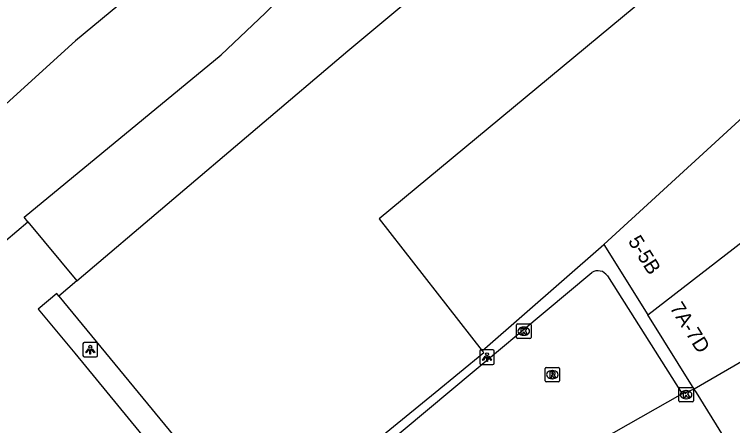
# Model space of a CAD drawing. Extents: x 161087 to 161922, y 382574 to 383873.
# Drawn here: x 161263.45 to 161312.74, y 383247.72 to 383275.94 of the extents above; entities that cross this region are included whole.
import ezdxf

# ---------------------------------------------------------------- set-up
doc = ezdxf.new("R2010")
doc.units = 0
for name, color, linetype in [('IMGEO_Kolk', 7, 'Continuous'), ('IMGEO_Lichtpunt', 7, 'Continuous'), ('IMGEO_Pand', 7, 'Continuous'), ('IMGEO_Pand_nummerreeks', 7, 'Continuous'), ('IMGEO_Rijbaan_lokaal_open', 7, 'Continuous'), ('IMGEO_Rioolput', 7, 'Continuous'), ('IMGEO_Voetpad_open', 7, 'Continuous')]:
    doc.layers.add(name, color=color, linetype=linetype)

msp = doc.modelspace()

# ---------------------------------------------------------------- linework, layer by layer
at = {"layer": 'IMGEO_Kolk'}
for p, q in [((161297.908, 383253.775), (161297.908, 383254.627)), ((161297.983, 383254.701), (161298.835, 383254.701)), ((161298.396, 383254.481), (161298.421, 383254.481)), ((161298.909, 383254.627), (161298.909, 383253.775)), ((161298.419, 383253.921), (161298.394, 383253.921)), ((161298.835, 383253.701), (161297.983, 383253.701)), ((161309.125, 383250.343), (161309.977, 383250.343)), ((161309.05, 383249.417), (161309.05, 383250.269)), ((161309.538, 383250.123), (161309.563, 383250.123)), ((161310.051, 383250.269), (161310.051, 383249.417)), ((161309.977, 383249.343), (161309.125, 383249.343)), ((161309.561, 383249.563), (161309.536, 383249.563))]:
    msp.add_line(p, q, dxfattribs=at)
for points in [[(161297.908, 383253.775), (161297.908, 383254.627)], [(161297.983, 383254.701), (161298.835, 383254.701)], [(161298.229, 383254.401), (161298.352, 383254.401), (161298.352, 383254.25), (161298.482, 383254.401), (161298.646, 383254.401), (161298.5, 383254.25), (161298.653, 383254.001), (161298.501, 383254.001), (161298.416, 383254.165), (161298.352, 383254.098), (161298.352, 383254.001), (161298.229, 383254.001), (161298.229, 383254.401)], [(161298.909, 383254.627), (161298.909, 383253.775)], [(161298.835, 383253.701), (161297.983, 383253.701)], [(161309.125, 383250.343), (161309.977, 383250.343)], [(161309.05, 383249.417), (161309.05, 383250.269)], [(161309.371, 383250.043), (161309.494, 383250.043), (161309.494, 383249.892), (161309.624, 383250.043), (161309.788, 383250.043), (161309.642, 383249.892), (161309.795, 383249.643), (161309.643, 383249.643), (161309.558, 383249.807), (161309.494, 383249.74), (161309.494, 383249.643), (161309.371, 383249.643), (161309.371, 383250.043)], [(161310.051, 383250.269), (161310.051, 383249.417)], [(161309.977, 383249.343), (161309.125, 383249.343)]]:
    msp.add_lwpolyline(points, dxfattribs=at)
for centre, start, end in [((161297.985, 383254.625), 91.552, 178.448), ((161297.985, 383254.625), 91.552, 178.448), ((161298.833, 383254.625), 1.552, 88.448), ((161298.833, 383254.625), 1.552, 88.448), ((161297.985, 383253.777), 181.552, 268.448), ((161297.985, 383253.777), 181.552, 268.448), ((161298.833, 383253.777), 271.552, 358.448), ((161298.833, 383253.777), 271.552, 358.448), ((161309.127, 383250.267), 91.552, 178.448), ((161309.127, 383250.267), 91.552, 178.448), ((161309.975, 383250.267), 1.552, 88.448), ((161309.975, 383250.267), 1.552, 88.448), ((161309.127, 383249.419), 181.552, 268.448), ((161309.127, 383249.419), 181.552, 268.448), ((161309.975, 383249.419), 271.552, 358.448), ((161309.975, 383249.419), 271.552, 358.448)]:
    msp.add_arc(centre, 0.0765, start, end, dxfattribs=at)
for centre, major_axis, ratio, start_param, end_param in [((161298.395, 383254.201), (-0.387, 0.002), 0.722429, 4.712389, 7.853982), ((161298.42, 383254.201), (-0.39, 0.002), 0.717154, 1.570796, 4.712389), ((161309.537, 383249.843), (-0.387, 0.002), 0.722429, 4.712389, 7.853982), ((161309.562, 383249.843), (-0.39, 0.002), 0.717154, 1.570796, 4.712389)]:
    msp.add_ellipse(centre, major_axis=major_axis, ratio=ratio, start_param=start_param, end_param=end_param, dxfattribs=at)
at = {"layer": 'IMGEO_Lichtpunt'}
for p, q in [((161268.161, 383253.334), (161268.161, 383252.527)), ((161268.161, 383253.334), (161268.161, 383252.527)), ((161269.063, 383253.429), (161268.255, 383253.429)), ((161269.063, 383253.429), (161268.255, 383253.429)), ((161269.157, 383252.527), (161269.157, 383253.334)), ((161269.157, 383252.527), (161269.157, 383253.334)), ((161295.391, 383252.822), (161295.391, 383252.015)), ((161295.391, 383252.822), (161295.391, 383252.015)), ((161296.293, 383252.917), (161295.485, 383252.917)), ((161296.293, 383252.917), (161295.485, 383252.917)), ((161296.387, 383252.015), (161296.387, 383252.822)), ((161296.387, 383252.015), (161296.387, 383252.822)), ((161268.255, 383252.433), (161269.063, 383252.433)), ((161268.255, 383252.433), (161269.063, 383252.433)), ((161295.485, 383251.921), (161296.293, 383251.921)), ((161295.485, 383251.921), (161296.293, 383251.921))]:
    msp.add_line(p, q, dxfattribs=at)
for points in [[(161268.535, 383252.998), (161268.574, 383252.97), (161268.386, 383252.708), (161268.348, 383252.735), (161268.535, 383252.998)], [(161268.637, 383252.95), (161268.684, 383252.95), (161268.684, 383252.628), (161268.637, 383252.628), (161268.637, 383252.95)], [(161268.747, 383252.97), (161268.785, 383252.997), (161268.972, 383252.735), (161268.933, 383252.707), (161268.747, 383252.97)], [(161295.765, 383252.486), (161295.804, 383252.458), (161295.616, 383252.196), (161295.578, 383252.223), (161295.765, 383252.486)], [(161295.867, 383252.438), (161295.914, 383252.438), (161295.914, 383252.116), (161295.867, 383252.116), (161295.867, 383252.438)], [(161295.977, 383252.458), (161296.015, 383252.485), (161296.202, 383252.223), (161296.163, 383252.195), (161295.977, 383252.458)]]:
    msp.add_lwpolyline(points, dxfattribs=at)
for centre in [(161268.66, 383253.132), (161295.89, 383252.62)]:
    msp.add_circle(centre, 0.0994, dxfattribs=at)
for centre, start, end in [((161268.255, 383253.334), 90, 180), ((161268.255, 383253.334), 90, 180), ((161269.063, 383253.334), 0, 90), ((161269.063, 383253.334), 0, 90), ((161295.485, 383252.822), 90, 180), ((161295.485, 383252.822), 90, 180), ((161296.293, 383252.822), 0, 90), ((161296.293, 383252.822), 0, 90), ((161268.255, 383252.527), 180, 270), ((161268.255, 383252.527), 180, 270), ((161269.063, 383252.527), 270, 0), ((161269.063, 383252.527), 270, 360), ((161295.485, 383252.015), 180, 270), ((161295.485, 383252.015), 180, 270), ((161296.293, 383252.015), 270, 0), ((161296.293, 383252.015), 270, 360)]:
    msp.add_arc(centre, 0.0946, start, end, dxfattribs=at)
at = {"layer": 'IMGEO_Pand'}
for points in [[(161304.051, 383301.545), (161284.7, 383288.243), (161267.638, 383274.121), (161260.6, 383267.756), (161253.899, 383261.908)], [(161264.372, 383261.713), (161264.121, 383262.016), (161277.648, 383273.164), (161280.661, 383276.016), (161281.458, 383276.829), (161290.625, 383283.623), (161290.483, 383283.976), (161307.117, 383296.181)], [(161267.738, 383257.647), (161286.339, 383273.436), (161309.211, 383292.52)], [(161314.414, 383283.419), (161288.478, 383261.902), (161295.566, 383252.858)], [(161319.732, 383274.654), (161303.905, 383260.16)], [(161306.93, 383255.319), (161323.689, 383268.299)], [(161258.311, 383256.578), (161264.372, 383261.713)], [(161264.372, 383261.713), (161267.738, 383257.647)], [(161295.566, 383252.858), (161303.905, 383260.16)], [(161303.905, 383260.16), (161306.93, 383255.319)], [(161267.738, 383257.647), (161266.512, 383256.607)], [(161266.512, 383256.607), (161271.94, 383250), (161280.128, 383240.033), (161292.322, 383250), (161295.662, 383252.735), (161295.566, 383252.858)], [(161310.112, 383250.225), (161306.93, 383255.319)], [(161313.523, 383252.217), (161310.112, 383250.225)], [(161312.123, 383247.006), (161310.253, 383250), (161310.112, 383250.225)]]:
    msp.add_lwpolyline(points, dxfattribs=at)
at = {"layer": 'IMGEO_Rijbaan_lokaal_open'}
for points in [[(161280.53, 383239.376), (161303.081, 383258.223)], [(161304.151, 383258.002), (161309.284, 383249.89)], [(161266.512, 383256.607), (161266.378, 383256.78), (161265.093, 383255.713), (161267.596, 383252.698), (161273.464, 383245.564), (161273.931, 383245.948), (161279.151, 383239.619)], [(161309.284, 383249.89), (161300.851, 383245.131), (161288.786, 383232.437), (161285.571, 383229.125), (161272.41, 383218.205)]]:
    msp.add_lwpolyline(points, dxfattribs=at)
msp.add_arc((161303.503, 383257.565), 0.781, 33.977, 122.6832, dxfattribs=at)
at = {"layer": 'IMGEO_Rioolput'}
for p, q in [((161299.869, 383250.792), (161299.869, 383251.644)), ((161299.944, 383251.718), (161300.796, 383251.718)), ((161300.357, 383251.498), (161300.382, 383251.498)), ((161300.87, 383251.644), (161300.87, 383250.792)), ((161300.38, 383250.938), (161300.355, 383250.938)), ((161300.796, 383250.718), (161299.944, 383250.718))]:
    msp.add_line(p, q, dxfattribs=at)
for points in [[(161299.869, 383250.792), (161299.869, 383251.644)], [(161299.944, 383251.718), (161300.796, 383251.718)], [(161300.458, 383251.416), (161300.206, 383251.418), (161300.206, 383251.018)], [(161300.384, 383251.337), (161300.33, 383251.337), (161300.33, 383251.256)], [(161300.87, 383251.644), (161300.87, 383250.792)], [(161300.206, 383251.018), (161300.33, 383251.018), (161300.33, 383251.18), (161300.341, 383251.18)], [(161300.33, 383251.256), (161300.382, 383251.256)], [(161300.388, 383251.151), (161300.459, 383251.018), (161300.599, 383251.018), (161300.534, 383251.144)], [(161300.796, 383250.718), (161299.944, 383250.718)]]:
    msp.add_lwpolyline(points, dxfattribs=at)
for centre, radius, start, end in [((161299.946, 383251.642), 0.0765, 91.552, 178.448), ((161299.946, 383251.642), 0.0765, 91.552, 178.448), ((161300.39, 383251.241), 0.0964, 77.0061, 93.1865), ((161300.404, 383251.298), 0.0378, 276.6634, 79.6772), ((161300.457, 383251.306), 0.109, 350.3612, 89.416), ((161300.455, 383251.306), 0.112, 277.5842, 350.9817), ((161300.794, 383251.642), 0.0765, 1.552, 88.448), ((161300.794, 383251.642), 0.0765, 1.552, 88.448), ((161299.946, 383250.794), 0.0765, 181.552, 268.448), ((161299.946, 383250.794), 0.0765, 181.552, 268.448), ((161300.34, 383251.127), 0.0533, 26.0293, 88.6989), ((161300.366, 383251.445), 0.19, 274.7715, 282.9687), ((161300.439, 383251.091), 0.108, 29.5134, 73.7905), ((161300.794, 383250.794), 0.0765, 271.552, 358.448), ((161300.794, 383250.794), 0.0765, 271.552, 358.448)]:
    msp.add_arc(centre, radius, start, end, dxfattribs=at)
for centre, major_axis, ratio, start_param, end_param in [((161300.356, 383251.218), (-0.387, 0.002), 0.722429, 4.712389, 7.853982), ((161300.381, 383251.218), (-0.39, 0.002), 0.717154, 1.570796, 4.712389)]:
    msp.add_ellipse(centre, major_axis=major_axis, ratio=ratio, start_param=start_param, end_param=end_param, dxfattribs=at)
at = {"layer": 'IMGEO_Voetpad_open'}
msp.add_lwpolyline([(161310.112, 383250.225), (161309.284, 383249.89)], dxfattribs=at)

# ---------------------------------------------------------------- texts
at = {"layer": 'IMGEO_Pand_nummerreeks'}
for s, rotation, p in [('5-5B', 301.9995, (161305.536, 383260.38)), ('7A-7D', 301.9938, (161308.395, 383255.806))]:
    msp.add_text(s, height=1, rotation=rotation, dxfattribs=at).set_placement(p)

doc.saveas('drawing.dxf')
